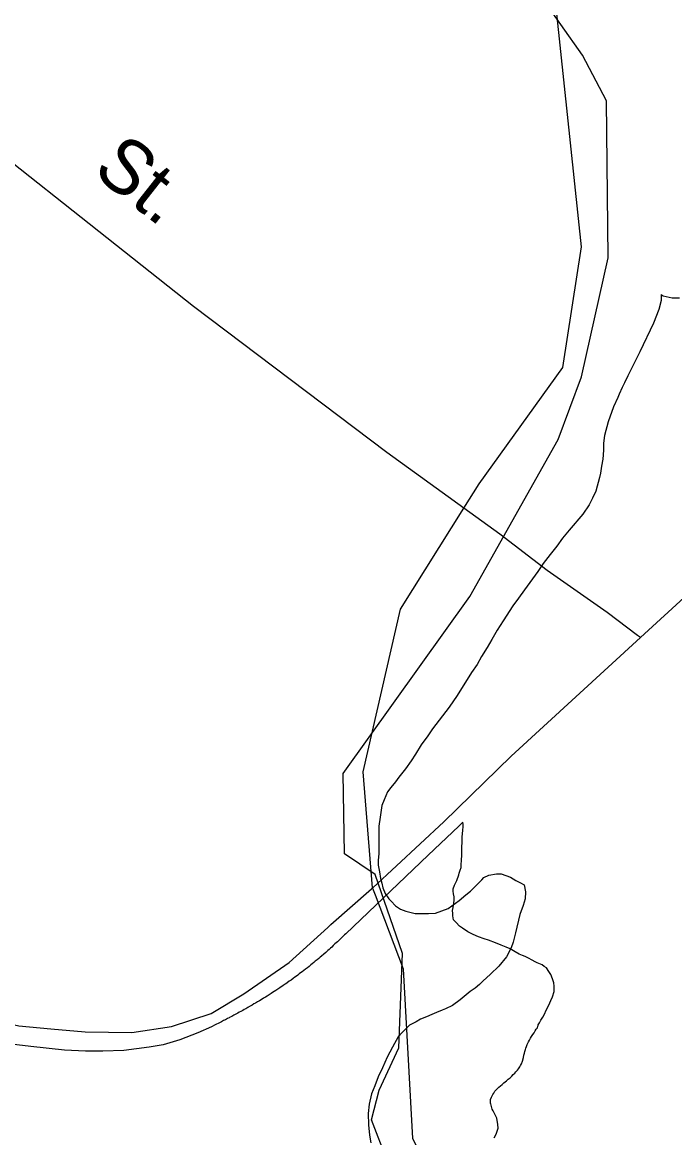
# Model space of a CAD drawing. Extents: x 2260773 to 2342389, y 552869 to 618546.
# Drawn here: x 2303280 to 2304425, y 582302 to 584259 of the extents above; entities that cross this region are included whole.
import ezdxf

# ---------------------------------------------------------------- set-up
doc = ezdxf.new("R2010")
doc.units = 0
for name, color, linetype in [('Exist Boundary Land Use Reservation Military US Department of Defense', 7, 'Continuous'), ('Exist Boundary Political City Limit New', 7, 'Continuous'), ('Exist Hydrographic Creek Single Shore', 7, 'Continuous'), ('Exist Hydrographic Misc Water Feature', 7, 'Continuous'), ('Exist Railroad Mainline', 7, 'Continuous'), ('Exist Road Non-System Type 51', 7, 'Continuous'), ('Exist Road Non-System Type 51 Label', 7, 'Continuous'), ('Map Preparation Boundary City Limit Buffer Line', 7, 'Continuous')]:
    doc.layers.add(name, color=color, linetype=linetype)

msp = doc.modelspace()

# ---------------------------------------------------------------- linework, layer by layer
at = {"layer": 'Exist Boundary Land Use Reservation Military US Department of Defense'}
for q in [(2303894.3, 582740.6), (2303898.9, 582728.4)]:
    msp.add_line((2303894.4, 582740.2), q, dxfattribs=at)
for points in [[(2304054.8, 583406.8), (2304081.8, 583449.8), (2304228.5, 583653.7), (2304261.1, 583865.7), (2304212.2, 584330.6), (2304253, 584624.2), (2304701.2, 585260.3), (2304758.3, 585398.9), (2305341, 586071.8), (2305504, 586373.5), (2305846.3, 586813.9), (2306213.1, 587172.8), (2306441.3, 587482.7), (2306620.6, 587833.4), (2306751, 588208.5), (2306901.7, 588759), (2306975.1, 588922.1), (2307284.8, 589329.9), (2307936.8, 589982.4), (2308042.7, 589917.1), (2308757, 590204.6)], [(2303894.3, 582740.6), (2303878.1, 582944.1), (2303943.3, 583229.6), (2304054.8, 583406.8)], [(2303898.9, 582728.4), (2303948.4, 582598.5), (2303964.7, 582300.8), (2304021.7, 582190.7), (2304087.6, 582112.2)]]:
    msp.add_lwpolyline(points, dxfattribs=at)
at = {"layer": 'Exist Boundary Political City Limit New'}
for points in [[(2304053.8, 582852.2), (2304053.2, 582855.9), (2304045.8, 582848.8), (2303992.2, 582797.8), (2303847.5, 582660.2), (2303845.2, 582657.9), (2303843, 582655.8), (2303840, 582652.9), (2303838, 582650.9), (2303835.8, 582648.6), (2303833, 582646), (2303830.8, 582644.1), (2303828.5, 582642.1), (2303825.5, 582639.2), (2303822.8, 582636.6), (2303820.5, 582634.7), (2303818.2, 582632.6), (2303816, 582630.7), (2303815.2, 582630.1), (2303814.5, 582629.4), (2303812.2, 582627.3), (2303809, 582624.4), (2303804.8, 582620.8), (2303802.5, 582618.8), (2303800, 582616.8), (2303797.2, 582614.4), (2303794, 582611.8), (2303791.2, 582609.4), (2303788.5, 582607.3), (2303786.2, 582605.4), (2303783, 582602.9), (2303780, 582600.4), (2303776.8, 582598), (2303773.8, 582595.5), (2303770.8, 582593.2), (2303768.2, 582591.3), (2303765.8, 582589.5), (2303763.2, 582587.6), (2303761, 582585.9), (2303758, 582583.7), (2303754.8, 582581.4), (2303751.5, 582578.9), (2303748.2, 582576.6), (2303744.8, 582574.2), (2303742.2, 582572.4), (2303739.8, 582570.8), (2303736.8, 582568.6), (2303734, 582566.8), (2303731.5, 582565.1), (2303728.2, 582562.9), (2303724.8, 582560.6), (2303721.8, 582558.6), (2303719, 582556.8), (2303716.5, 582555.2), (2303713, 582553.1), (2303709.5, 582550.8), (2303706.5, 582548.8), (2303703.2, 582547), (2303700.5, 582545.2), (2303696, 582542.4), (2303692.5, 582540.4), (2303689, 582538.5), (2303686.2, 582536.9), (2303683.2, 582535), (2303680.5, 582533.5), (2303677.5, 582531.8), (2303676.5, 582531.2), (2303675.5, 582530.6), (2303671.8, 582528.5), (2303669.2, 582527.1), (2303666.8, 582525.6), (2303663, 582523.7), (2303660.5, 582522.2), (2303657.8, 582520.6), (2303654.5, 582518.9), (2303650.8, 582517), (2303647.2, 582515.1), (2303644.2, 582513.5), (2303643.5, 582513.1), (2303642.8, 582512.6), (2303640, 582511.2), (2303636.2, 582509.2), (2303633, 582507.6), (2303629.5, 582505.8), (2303626, 582504), (2303618, 582500), (2303611.5, 582496.8), (2303587.5, 582486.2), (2303556.2, 582473.9), (2303526.8, 582465.3), (2303502.2, 582460.9), (2303458, 582455.1), (2303421, 582453.8), (2303390.2, 582453.8), (2303353.8, 582455.8), (2303294.5, 582462.4), (2303245.2, 582468.2)], [(2304129.8, 582402.2), (2304132.8, 582404.7), (2304136, 582407.5), (2304138.8, 582410), (2304141.5, 582412.8), (2304144.2, 582415.7), (2304146.2, 582417.8), (2304148.8, 582420.6), (2304150.8, 582423.2), (2304152.8, 582426.6), (2304154.2, 582429.1), (2304155.8, 582431.8), (2304157.8, 582436.7), (2304159.2, 582442.7), (2304160.2, 582447), (2304161, 582450.4), (2304161.8, 582453.5), (2304162.8, 582456.7), (2304163.8, 582459.5), (2304164.8, 582462.3), (2304166.2, 582466), (2304168.2, 582470.4), (2304169.8, 582473.1), (2304171.8, 582476.6), (2304173.8, 582480), (2304176, 582483.4), (2304178, 582486.1), (2304180.2, 582489.9), (2304182, 582492.4), (2304183.8, 582494.8), (2304184.8, 582498.1), (2304185.2, 582499.1), (2304185.5, 582500), (2304187.5, 582503.6), (2304190, 582508.2), (2304193.2, 582513.9), (2304195.5, 582518), (2304200, 582527.2), (2304203.8, 582534.8), (2304207.5, 582542.7), (2304210.2, 582549.5), (2304213.5, 582558.6), (2304213.5, 582568.1), (2304213, 582574.2), (2304210.5, 582581), (2304207.2, 582588.6), (2304204, 582594), (2304200, 582600.2), (2304196, 582602.9), (2304192.5, 582605.3), (2304186.5, 582607.7), (2304183.5, 582608.9), (2304179.8, 582610.8), (2304175, 582613.5), (2304168.5, 582617.2), (2304162.5, 582620.1), (2304157.5, 582622), (2304151.8, 582624.4), (2304144.8, 582628.5), (2304136, 582633.6), (2304129, 582636.6), (2304120.5, 582640.1), (2304110.5, 582644.1), (2304097.8, 582649.1), (2304090.2, 582651.3), (2304080.5, 582654.4), (2304071, 582658.8), (2304061.5, 582663.4), (2304052.2, 582669.6), (2304047.2, 582673.1), (2304041, 582679.6), (2304036.8, 582684.4), (2304035.5, 582691.6), (2304035.2, 582695.7), (2304035, 582700.8), (2304036, 582706.4), (2304037.2, 582714), (2304038, 582719.2), (2304037.5, 582724.9), (2304036.5, 582730.2), (2304036, 582734.6), (2304035.8, 582738.8), (2304038.5, 582745.3), (2304040.5, 582749.9), (2304042.2, 582753.6), (2304045.8, 582763.4), (2304046.8, 582766.5), (2304048.5, 582771.8), (2304049.8, 582776.1), (2304050.2, 582781.6), (2304050.8, 582788.9), (2304051.5, 582798.4), (2304051.5, 582811.5), (2304051.8, 582821.4), (2304052, 582829.9), (2304053, 582841.1), (2304053.8, 582848.4), (2304053.8, 582852.2)], [(2304108, 582301.9), (2304110.2, 582306.3), (2304111.8, 582310), (2304113.2, 582313.6), (2304114.8, 582319), (2304114.5, 582325.2), (2304114, 582329.2), (2304113.5, 582332.6), (2304112.8, 582336.5), (2304110, 582342.4), (2304108, 582345.9), (2304106, 582349.3), (2304104.5, 582352.4), (2304103.5, 582356.8), (2304102.8, 582359.5), (2304102, 582361.6), (2304101.8, 582362.3), (2304101.5, 582365.8), (2304101.8, 582369.1), (2304103.5, 582373.4), (2304105.8, 582377.8), (2304107.2, 582380.2), (2304109, 582383.9), (2304113, 582388.2), (2304116, 582390.8), (2304119.2, 582393.2), (2304122.2, 582395.7), (2304125.2, 582398.4), (2304127.5, 582400.4), (2304129.8, 582402.2)]]:
    msp.add_lwpolyline(points, dxfattribs=at)
at = {"layer": 'Exist Hydrographic Creek Single Shore'}
msp.add_lwpolyline([(2303920.4, 582261.9), (2303892.9, 582333.4), (2303906.2, 582385.4), (2303940.8, 582459.9), (2303947, 582625.3), (2303899, 582764.1), (2303845, 582800.1), (2303843, 582941.1), (2304065.1, 583251.9), (2304220.1, 583527.3), (2304261.1, 583637.2), (2304308.1, 583845.9), (2304305, 584121.4), (2304263.1, 584201.7), (2304187.1, 584310.2)], dxfattribs=at)
at = {"layer": 'Exist Hydrographic Misc Water Feature'}
for points in [[(2304401.1, 583781.7), (2304401.1, 583771.5), (2304397, 583755.5), (2304387.6, 583731.4), (2304364, 583681.4), (2304342.5, 583639.2), (2304336.6, 583627.1), (2304332.7, 583618.8), (2304327.3, 583607), (2304325.1, 583600.9), (2304317.3, 583584.6), (2304307.9, 583558.5), (2304301.7, 583534.7), (2304299.9, 583520.8), (2304299.9, 583508.6), (2304298.6, 583492.6), (2304296.6, 583480.7), (2304294.5, 583468.4), (2304292.9, 583460.6), (2304286.7, 583436.8), (2304280.8, 583424.7), (2304275, 583412.6), (2304263.4, 583396.5), (2304239.6, 583368.1), (2304227.9, 583354), (2304217.8, 583340.1), (2304206.1, 583325.6), (2304194, 583309.6), (2304184.6, 583295.6), (2304161, 583263.5), (2304151, 583249.2), (2304140.9, 583235.3), (2304123.5, 583209.1), (2304113.5, 583192.8), (2304104, 583176.7), (2304095.6, 583162.6), (2304085.8, 583146.6), (2304078.4, 583132.3), (2304068.3, 583118.5), (2304042.9, 583078.1), (2304029, 583057.9), (2303999.7, 583019.7), (2303991.7, 583007.5), (2303979.8, 582991.5), (2303970.1, 582975.5), (2303962.3, 582963.3), (2303952.3, 582949.4), (2303940.6, 582934.9), (2303934.5, 582926.9), (2303926.5, 582916.8), (2303920.9, 582909.1), (2303914.8, 582895), (2303910.9, 582885.1), (2303907.6, 582864.9), (2303905.3, 582848.6), (2303905.5, 582834.8), (2303905.5, 582816.9), (2303905.7, 582800.7), (2303904.3, 582788.7), (2303904.3, 582780.6), (2303906.6, 582768.9), (2303908.4, 582756.9), (2303910.9, 582748.8), (2303912.5, 582740.8), (2303916.8, 582730.9), (2303922.8, 582721.1), (2303926.9, 582717.2), (2303934.9, 582709.1), (2303943.3, 582703.4), (2303953.1, 582699.5), (2303969.1, 582695.4), (2303981, 582695.7), (2303992.9, 582695.9), (2304005, 582696.1), (2304027.1, 582704.1), (2304046.8, 582718.2), (2304058.3, 582728.6), (2304066.5, 582734.7), (2304078.4, 582746.7), (2304086.4, 582754.8), (2304090.1, 582758.7), (2304098.5, 582762.7), (2304112, 582765.1), (2304120, 582765.1), (2304136.6, 582759.5), (2304146.3, 582753.5), (2304154.5, 582749.5), (2304160.6, 582745.7), (2304162.9, 582733.6), (2304162.5, 582721.5), (2304158.8, 582709.5), (2304152.8, 582693.7), (2304145.4, 582661.6), (2304141.3, 582645.5), (2304137.7, 582635.6), (2304129.9, 582619.4), (2304116.1, 582603.2), (2304101.8, 582589.1), (2304088.2, 582576.9), (2304082.3, 582571)], [(2304401.1, 583781.7), (2304404.8, 583779.5), (2304420.8, 583775.8), (2304433.3, 583776)], [(2304082.3, 582571), (2304074.5, 582564.8), (2304066.1, 582558.8), (2304048.5, 582544.4), (2304034.9, 582534.3), (2304022.8, 582528.4), (2304016.9, 582526), (2304006.8, 582521.9), (2303998.6, 582518.2), (2303989, 582514), (2303978.9, 582509.9), (2303971.2, 582505.8), (2303959.1, 582499.5), (2303947.2, 582487.5), (2303939.6, 582479.3), (2303929.7, 582461.3), (2303919.9, 582443.3), (2303912.1, 582425), (2303904.1, 582409.2), (2303898.4, 582393), (2303892.6, 582378.9), (2303888.3, 582360.9), (2303886.9, 582344.8), (2303887.1, 582325), (2303889.1, 582306.8), (2303891.6, 582293.1)]]:
    msp.add_lwpolyline(points, dxfattribs=at)
at = {"layer": 'Exist Railroad Mainline'}
msp.add_line((2304365.1, 583179.9), (2304448.8, 583256.6), dxfattribs=at)
msp.add_lwpolyline([(2299777.3, 583300.7), (2300672.6, 583096.1), (2302818.8, 582599.5), (2302913.1, 582578.6), (2303221.6, 582510), (2303273.7, 582498.4), (2303329.8, 582493.1), (2303389.8, 582487.7), (2303471.6, 582486.6), (2303541.4, 582497.4), (2303611.1, 582520), (2303668.7, 582554.8), (2303748.1, 582609.6), (2303815.8, 582671.3), (2303821.5, 582676.4), (2303892.6, 582739.1), (2303894.3, 582740.6), (2303894.7, 582740.9), (2304019.4, 582856.4), (2304138, 582971.6), (2304365.1, 583179.9)], dxfattribs=at)
at = {"layer": 'Exist Road Non-System Type 51'}
msp.add_lwpolyline([(2304365.1, 583179.9), (2304359.7, 583183.3), (2304306.2, 583223.9), (2304201.3, 583297.3), (2304117.9, 583361.1), (2304054.8, 583406.8), (2303919.6, 583504.6), (2303580.2, 583760.9), (2303063.7, 584168.9), (2302891.9, 584316.2), (2302684.4, 584495.1), (2302423.8, 584708.8), (2302312.9, 584804.3), (2302125.9, 584966.3), (2302071.7, 585011.4), (2301984, 585087.6), (2301858.9, 585197.3), (2301714.5, 585334.7)], dxfattribs=at)
at = {"layer": 'Map Preparation Boundary City Limit Buffer Line'}
for points in [[(2304053.8, 582852.2), (2304053.2, 582855.9), (2304045.8, 582848.8), (2303992.2, 582797.8), (2303847.5, 582660.2), (2303845.2, 582657.9), (2303843, 582655.8), (2303840, 582652.9), (2303838, 582650.9), (2303835.8, 582648.6), (2303833, 582646), (2303830.8, 582644.1), (2303828.5, 582642.1), (2303825.5, 582639.2), (2303822.8, 582636.6), (2303820.5, 582634.7), (2303818.2, 582632.6), (2303816, 582630.7), (2303815.2, 582630.1), (2303814.5, 582629.4), (2303812.2, 582627.3), (2303809, 582624.4), (2303804.8, 582620.8), (2303802.5, 582618.8), (2303800, 582616.8), (2303797.2, 582614.4), (2303794, 582611.8), (2303791.2, 582609.4), (2303788.5, 582607.3), (2303786.2, 582605.4), (2303783, 582602.9), (2303780, 582600.4), (2303776.8, 582598), (2303773.8, 582595.5), (2303770.8, 582593.2), (2303768.2, 582591.3), (2303765.8, 582589.5), (2303763.2, 582587.6), (2303761, 582585.9), (2303758, 582583.7), (2303754.8, 582581.4), (2303751.5, 582578.9), (2303748.2, 582576.6), (2303744.8, 582574.2), (2303742.2, 582572.4), (2303739.8, 582570.8), (2303736.8, 582568.6), (2303734, 582566.8), (2303731.5, 582565.1), (2303728.2, 582562.9), (2303724.8, 582560.6), (2303721.8, 582558.6), (2303719, 582556.8), (2303716.5, 582555.2), (2303713, 582553.1), (2303709.5, 582550.8), (2303706.5, 582548.8), (2303703.2, 582547), (2303700.5, 582545.2), (2303696, 582542.4), (2303692.5, 582540.4), (2303689, 582538.5), (2303686.2, 582536.9), (2303683.2, 582535), (2303680.5, 582533.5), (2303677.5, 582531.8), (2303676.5, 582531.2), (2303675.5, 582530.6), (2303671.8, 582528.5), (2303669.2, 582527.1), (2303666.8, 582525.6), (2303663, 582523.7), (2303660.5, 582522.2), (2303657.8, 582520.6), (2303654.5, 582518.9), (2303650.8, 582517), (2303647.2, 582515.1), (2303644.2, 582513.5), (2303643.5, 582513.1), (2303642.8, 582512.6), (2303640, 582511.2), (2303636.2, 582509.2), (2303633, 582507.6), (2303629.5, 582505.8), (2303626, 582504), (2303618, 582500), (2303611.5, 582496.8), (2303587.5, 582486.2), (2303556.2, 582473.9), (2303526.8, 582465.3), (2303502.2, 582460.9), (2303458, 582455.1), (2303421, 582453.8), (2303390.2, 582453.8), (2303353.8, 582455.8), (2303294.5, 582462.4), (2303245.2, 582468.2)], [(2304129.8, 582402.2), (2304132.8, 582404.7), (2304136, 582407.5), (2304138.8, 582410), (2304141.5, 582412.8), (2304144.2, 582415.7), (2304146.2, 582417.8), (2304148.8, 582420.6), (2304150.8, 582423.2), (2304152.8, 582426.6), (2304154.2, 582429.1), (2304155.8, 582431.8), (2304157.8, 582436.7), (2304159.2, 582442.7), (2304160.2, 582447), (2304161, 582450.4), (2304161.8, 582453.5), (2304162.8, 582456.7), (2304163.8, 582459.5), (2304164.8, 582462.3), (2304166.2, 582466), (2304168.2, 582470.4), (2304169.8, 582473.1), (2304171.8, 582476.6), (2304173.8, 582480), (2304176, 582483.4), (2304178, 582486.1), (2304180.2, 582489.9), (2304182, 582492.4), (2304183.8, 582494.8), (2304184.8, 582498.1), (2304185.2, 582499.1), (2304185.5, 582500), (2304187.5, 582503.6), (2304190, 582508.2), (2304193.2, 582513.9), (2304195.5, 582518), (2304200, 582527.2), (2304203.8, 582534.8), (2304207.5, 582542.7), (2304210.2, 582549.5), (2304213.5, 582558.6), (2304213.5, 582568.1), (2304213, 582574.2), (2304210.5, 582581), (2304207.2, 582588.6), (2304204, 582594), (2304200, 582600.2), (2304196, 582602.9), (2304192.5, 582605.3), (2304186.5, 582607.7), (2304183.5, 582608.9), (2304179.8, 582610.8), (2304175, 582613.5), (2304168.5, 582617.2), (2304162.5, 582620.1), (2304157.5, 582622), (2304151.8, 582624.4), (2304144.8, 582628.5), (2304136, 582633.6), (2304129, 582636.6), (2304120.5, 582640.1), (2304110.5, 582644.1), (2304097.8, 582649.1), (2304090.2, 582651.3), (2304080.5, 582654.4), (2304071, 582658.8), (2304061.5, 582663.4), (2304052.2, 582669.6), (2304047.2, 582673.1), (2304041, 582679.6), (2304036.8, 582684.4), (2304035.5, 582691.6), (2304035.2, 582695.7), (2304035, 582700.8), (2304036, 582706.4), (2304037.2, 582714), (2304038, 582719.2), (2304037.5, 582724.9), (2304036.5, 582730.2), (2304036, 582734.6), (2304035.8, 582738.8), (2304038.5, 582745.3), (2304040.5, 582749.9), (2304042.2, 582753.6), (2304045.8, 582763.4), (2304046.8, 582766.5), (2304048.5, 582771.8), (2304049.8, 582776.1), (2304050.2, 582781.6), (2304050.8, 582788.9), (2304051.5, 582798.4), (2304051.5, 582811.5), (2304051.8, 582821.4), (2304052, 582829.9), (2304053, 582841.1), (2304053.8, 582848.4), (2304053.8, 582852.2)], [(2304108, 582301.9), (2304110.2, 582306.3), (2304111.8, 582310), (2304113.2, 582313.6), (2304114.8, 582319), (2304114.5, 582325.2), (2304114, 582329.2), (2304113.5, 582332.6), (2304112.8, 582336.5), (2304110, 582342.4), (2304108, 582345.9), (2304106, 582349.3), (2304104.5, 582352.4), (2304103.5, 582356.8), (2304102.8, 582359.5), (2304102, 582361.6), (2304101.8, 582362.3), (2304101.5, 582365.8), (2304101.8, 582369.1), (2304103.5, 582373.4), (2304105.8, 582377.8), (2304107.2, 582380.2), (2304109, 582383.9), (2304113, 582388.2), (2304116, 582390.8), (2304119.2, 582393.2), (2304122.2, 582395.7), (2304125.2, 582398.4), (2304127.5, 582400.4), (2304129.8, 582402.2)]]:
    msp.add_lwpolyline(points, dxfattribs=at)

# ---------------------------------------------------------------- texts
at = {"layer": 'Exist Road Non-System Type 51 Label'}
msp.add_text('St.', height=95, rotation=321.8054, dxfattribs=at).set_placement((2303400.4, 583994.9))

doc.saveas('drawing.dxf')
